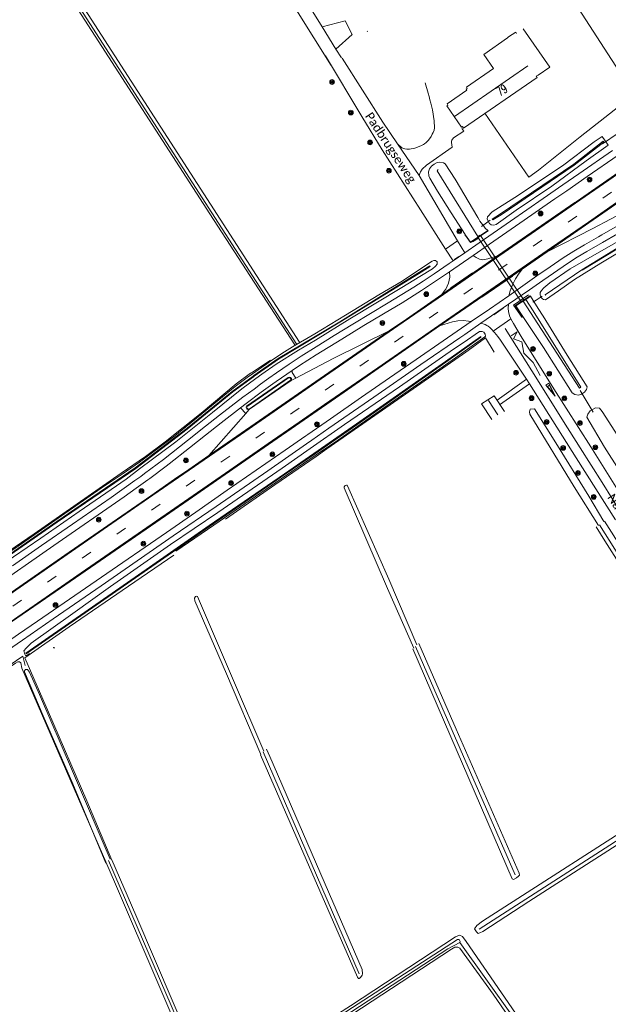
# Model space of a CAD drawing. Extents: x 177628 to 188968, y 384226 to 390673.
# Tile 373 of 393: x 186639 to 186807, y 388380 to 388661. Entities that reach past the tile are written whole.
import ezdxf

# ---------------------------------------------------------------- set-up
doc = ezdxf.new("R2010")
doc.units = 0
doc.linetypes.add('VW-3-9_STREEP', pattern=[12, 3, -9])
for name, color, linetype, lineweight in [('1237', 253, 'Continuous', 13), ('2901', 253, 'Continuous', 13), ('4502', 253, 'Continuous', 13), ('B-AF-CULT-GD', 253, 'HEKWERK', 13), ('B-AF-MUUR-GD', 14, 'Continuous', 13), ('B-AF-RAST-GD', 253, 'HEKWERK', 13), ('B-BP-BOOM-GD', 253, 'Continuous', 13), ('B-GB-BOUW-GD', 14, 'Continuous', 13), ('B-GB-NOKL-GD', 14, 'Continuous', 13), ('B-MK-ASSTRP-GD', 253, 'VW-3-9_STREEP', 13), ('B-MK-DRIEH-GD', 253, 'VW-HAAIETAND50-L-B', 13), ('B-MK-OVRG-GD', 253, 'Continuous', 13), ('B-MK-PIJL-GD', 253, 'Continuous', 13), ('B-MK-STRP-GD', 253, 'Continuous', 13), ('B-TR-SLOO-GD', 253, 'Continuous', 13), ('B-TR-VVDL-GD', 253, 'Continuous', 13), ('B-VH-BNDH-GD', 253, 'Continuous', 13), ('B-VH-FPAD-GD', 8, 'Continuous', 13), ('B-VH-HALT-GD', 8, 'Continuous', 13), ('B-VH-HFDR-GD', 8, 'Continuous', 13), ('B-VH-MATE-GD', 253, 'Continuous', 13), ('B-VH-OVRG-GD', 8, 'Continuous', 13), ('B-WT-DUIKER-GD', 253, 'Continuous', 13), ('B-WT-HDUIK-GD', 253, 'Continuous', 13), ('B-WT-WLIJN-GD', 253, 'Continuous', 13), ('B02_T', 14, 'Continuous', 9), ('T07_F', 253, 'Continuous', 9), ('T09_F', 253, 'Continuous', 9), ('T22_F', 253, 'Continuous', 9), ('V00_F', 8, 'Continuous', 9), ('V00_T', 8, 'Continuous', 9), ('V06_T', 8, 'Continuous', 9), ('W01_F', 253, 'Continuous', 9), ('Z06', 7, 'Continuous', 9)]:
    doc.layers.add(name, color=color, linetype=linetype, lineweight=lineweight)
doc.styles.add('Legend', font='calibri.ttf')
doc.styles.add('ROMANS', font='ROMANS.shx', dxfattribs={"oblique": 45})
doc.linetypes.add('HEKWERK', pattern='A,7,-1.5,[1,ProvNB.shx,S=0.75,R=0,X=0,Y=0],-1.5', length=10)
doc.linetypes.add('VW-HAAIETAND50-L-B', pattern='A,0,-0.5,[138,NLCS.SHX,S=1,R=0,X=-0.625,Y=0],-0.5', length=1)

# ---------------------------------------------------------------- blocks, each defined once
blk = doc.blocks.new('2901_2901', base_point=(177628.113717, 385871.174588))
at = {"layer": '2901'}
for radius in [0.675, 0.45, 0.225]:
    blk.add_circle((177628.113717, 385871.174588), radius, dxfattribs=at)
blk = doc.blocks.new('1237_1237', base_point=(177627.545238, 385871.174588))
at = {"layer": '1237'}
blk.add_polyline3d([(177631.545238, 385871.68062, 0), (177631.543372, 385870.675867, 0), (177627.545238, 385871.174588, 0)], close=True, dxfattribs=at)
blk.add_polyline3d([(177631.034959, 385871.531102, 0), (177631.035602, 385870.817499, 0), (177628.200317, 385871.178854, 0), (177631.03076, 385871.532031, 0)], dxfattribs=at)

msp = doc.modelspace()

# ---------------------------------------------------------------- linework, layer by layer
at = {"layer": 'B-AF-CULT-GD', "flags": 128}
msp.add_lwpolyline([(186787.544, 388680.25), (186814.016, 388639.282)], dxfattribs=at)
at = {"layer": 'B-AF-MUUR-GD', "flags": 128}
for points in [[(186765.84, 388599.38), (186765.929, 388599.253), (186765.995, 388599.159), (186767.396, 388597.167), (186772.428, 388600.505), (186772.373, 388600.588), (186767.421, 388597.304), (186766.011, 388599.31), (186765.922, 388599.437)], [(186782.162, 388576.029), (186780.058, 388579.199), (186784.352, 388582.047), (186784.462, 388581.881), (186780.335, 388579.143), (186782.329, 388576.14)]]:
    msp.add_lwpolyline(points, dxfattribs=at)
at = {"layer": 'B-AF-RAST-GD', "flags": 128}
for points in [[(186791.493, 388683.378), (186810.915, 388696.999), (186838.09, 388652.325), (186815.775, 388636.72), (186814.016, 388639.282), (186798.602, 388627.231), (186786.733, 388617.761), (186783.978, 388615.774), (186771.467, 388633.987)], [(186697.716, 388518.451), (186711.775, 388528.27), (186723.487, 388536.339), (186726.554, 388538.453), (186742.403, 388549.432), (186756.394, 388559.206), (186766.12, 388565.972), (186766.76, 388566.447), (186771.667, 388570.085), (186774.195, 388566.007)], [(186602.486, 388485.919), (186607.71, 388489.796), (186617.561, 388496.661), (186630.35, 388505.478), (186643.34, 388514.284), (186655.59, 388522.823), (186668.019, 388531.542), (186675.001, 388536.294), (186680.569, 388540.489), (186690.818, 388548.581), (186700.778, 388556.929), (186704.875, 388559.959), (186705.141, 388560.137), (186710.515, 388563.731)], [(186640.69, 388478.986), (186653.31, 388487.785), (186670.105, 388499.422), (186683.054, 388508.251)], [(186640.69, 388478.986), (186647.361, 388463.558), (186658.303, 388438.288), (186665.388, 388421.485)]]:
    msp.add_lwpolyline(points, dxfattribs=at)
at = {"layer": 'B-GB-BOUW-GD', "flags": 128}
for points in [[(186782.44, 388657.989), (186790.031, 388647.058), (186786.688, 388644.837), (186786.092, 388644.471), (186786.348, 388644.092), (186765.437, 388629.75), (186765.171, 388630.159), (186764.861, 388629.956), (186760.72, 388636.047), (186760.982, 388636.254), (186760.762, 388636.6), (186766.397, 388640.534), (186766.211, 388640.813), (186766.444, 388641.022), (186766.259, 388641.336), (186773.957, 388646.654), (186771.198, 388650.637), (186777.91, 388655.436), (186778.207, 388655.665), (186780.309, 388657.012), (186780.529, 388656.695)], [(186773.483, 388546.843), (186770.565, 388551.245), (186774.179, 388553.595), (186777.088, 388549.132)]]:
    msp.add_lwpolyline(points, dxfattribs=at)
at = {"layer": 'B-GB-NOKL-GD', "flags": 128}
for points in [[(186783.715, 388647.448), (186762.884, 388633.008)], [(186775.164, 388548.159), (186772.527, 388552.268)]]:
    msp.add_lwpolyline(points, dxfattribs=at)
at = {"layer": 'B-MK-ASSTRP-GD', "flags": 128}
msp.add_lwpolyline([(183944.412, 387070.458), (183952.02, 387071.296), (183963.432, 387072.6), (183973.755, 387073.811), (183985.142, 387075.148), (183997.902, 387076.643), (184007.149, 387077.803), (184012.738, 387078.504), (184015.866, 387078.896), (184023.787, 387079.902), (184031.733, 387080.99), (184038.514, 387081.946), (184046.324, 387083.075), (184052.616, 387084.079), (184062.372, 387085.69), (184070.358, 387087.095), (184078.883, 387088.72), (184087.355, 387090.364), (184096.7, 387092.235), (184103.899, 387093.77), (184111.252, 387095.404), (184111.425, 387095.442), (184123.771, 387098.311), (184141.375, 387102.722), (184156.811, 387106.905), (184172.406, 387111.313), (184186.27, 387115.349), (184204.637, 387120.724), (184207.727, 387121.634), (184232.843, 387129.032), (184261.594, 387137.507), (184282.846, 387143.719), (184303.661, 387149.86), (184329.525, 387157.49), (184363.913, 387167.629), (184386.852, 387174.392), (184399.561, 387178.199), (184421.138, 387184.662), (184444.005, 387191.692), (184478.045, 387202.775), (184494.748, 387208.642), (184494.795, 387208.659), (184523.173, 387218.628), (184556.574, 387231.119), (184568.123, 387235.659), (184581.873, 387241.073), (184588.922, 387243.903), (184593.818, 387245.869), (184604.923, 387250.423), (184615.77, 387254.954), (184627.213, 387259.841), (184637.793, 387264.424), (184640.053, 387265.403), (184649.118, 387269.411), (184659.082, 387273.839), (184668.953, 387278.291), (184679.316, 387283.034), (184680.524, 387283.598), (184689.441, 387287.756), (184701.045, 387293.259), (184707.642, 387296.431), (184711.53, 387298.3), (184722.574, 387303.686), (184732.981, 387308.85), (184744.376, 387314.625), (184757.465, 387321.371), (184764.891, 387325.23), (184769.978, 387327.929), (184772.279, 387329.149), (184779.804, 387333.137), (184788.663, 387337.88), (184796.924, 387342.374), (184806.667, 387347.717), (184820.048, 387355.183), (184832.827, 387362.444), (184841.52, 387367.432), (184852.236, 387373.672), (184857.149, 387376.589), (184862.643, 387379.851), (184875.281, 387387.456), (184888.489, 387395.43), (184901.182, 387403.142), (184912.27, 387409.862), (184924.556, 387417.313), (184935.934, 387424.236), (184942.669, 387428.329), (184949.693, 387432.598), (184962.622, 387440.407), (184975.889, 387448.482), (184988.19, 387455.933), (185001.979, 387464.296), (185015.043, 387472.229), (185028.182, 387480.188), (185030.347, 387481.499), (185044.149, 387489.84), (185073.274, 387507.538), (185096.242, 387521.471), (185113.689, 387532.026), (185114.259, 387532.371), (185120.036, 387535.878), (185131.893, 387543.117), (185146.548, 387552), (185161.393, 387560.989), (185172.777, 387567.864), (185182.893, 387573.996), (185193.695, 387580.423), (185199.264, 387583.686), (185204.585, 387586.804), (185212.923, 387591.643), (185221.14, 387596.338), (185232.105, 387602.57), (185240.882, 387607.498), (185249.419, 387612.192), (185257.663, 387616.673), (185269.427, 387623.04), (185286.671, 387632.329), (185294.499, 387636.546), (185316.587, 387648.416), (185329.692, 387655.461), (185348.253, 387665.478), (185369.366, 387676.846), (185374.563, 387679.641), (185390.424, 387688.172), (185400.986, 387693.869), (185422.114, 387705.266), (185443.177, 387716.608), (185462.76, 387727.158), (185466.73, 387729.298), (185497.075, 387745.679), (185513.336, 387754.404), (185525.616, 387760.989), (185535.704, 387766.436), (185545.139, 387771.54), (185550.773, 387774.601), (185554.252, 387776.491), (185561.636, 387780.477), (185568.948, 387784.48), (185577.123, 387788.996), (185586.07, 387793.974), (185595.122, 387799.084), (185603.096, 387803.642), (185613.748, 387809.838), (185622.033, 387814.709), (185629.021, 387818.899), (185635.198, 387822.604), (185637.515, 387824.01), (185644.061, 387827.983), (185652.489, 387833.182), (185661.818, 387838.964), (185670.926, 387844.668), (185679.882, 387850.337), (185691.271, 387857.643), (185699.088, 387862.764), (185706.4, 387867.567), (185719.727, 387876.444), (185721.675, 387877.754), (185729.973, 387883.334), (185732.242, 387884.86), (185738.299, 387888.973), (185757.89, 387902.042), (185765.768, 387907.38), (185804.927, 387933.722), (185805.444, 387934.069), (185845.245, 387960.79), (185875.094, 387980.841), (185887.944, 387989.473), (185905.016, 388000.94), (185940.462, 388024.767), (185970.341, 388044.898), (185970.919, 388045.287), (185982.816, 388053.292), (186020.236, 388078.437), (186053.905, 388101.084), (186060.105, 388105.254), (186099.969, 388132.042), (186136.894, 388156.876), (186139.014, 388158.302), (186178.944, 388185.13), (186211.32, 388206.914), (186219.794, 388212.613), (186258.815, 388238.852), (186294.99, 388263.063), (186302.966, 388268.318), (186324.939, 388282.795), (186354.934, 388302.418), (186384.967, 388322.047), (186386.61, 388323.124), (186415.006, 388341.733), (186447.357, 388363.161), (186469.928, 388378.422), (186487.988, 388390.634), (186522.539, 388414.381), (186552.061, 388434.794), (186552.375, 388435.011), (186591.589, 388462.132), (186621.245, 388482.669), (186634.606, 388491.916), (186650.955, 388503.231), (186680.626, 388523.721), (186716.861, 388548.786), (186720.265, 388551.141), (186761.12, 388579.373), (186799.113, 388605.659), (186800.413, 388606.558), (186843.546, 388636.4), (186881.346, 388662.561), (186902.899, 388677.477), (186914.87, 388685.771), (186928.834, 388695.48), (186943.945, 388706.066), (186956.492, 388714.945), (186962.785, 388719.488), (186972.094, 388726.208), (186986.385, 388736.608), (186999.405, 388746.231), (187012.404, 388755.989), (187025.791, 388766.134), (187038.048, 388775.406), (187042.93, 388779.107), (187049.596, 388784.161), (187059.688, 388791.795), (187070.007, 388799.64), (187080.386, 388807.484), (187091.627, 388815.999), (187104.113, 388825.452), (187116.189, 388834.57), (187122.69, 388839.475), (187124.579, 388840.901), (187128.403, 388843.794), (187136.942, 388850.255), (187152.391, 388861.968), (187156.649, 388865.209), (187165.198, 388871.66), (187172.972, 388877.552), (187180.679, 388883.391), (187187.857, 388888.815), (187194.476, 388893.815), (187200.809, 388898.618), (187202.426, 388899.838), (187207.173, 388903.419), (187213.258, 388907.982), (187220.155, 388913.104), (187226.601, 388917.892), (187234.132, 388923.385), (187241.035, 388928.349), (187247.153, 388932.714), (187253.715, 388937.328), (187259.552, 388941.389), (187265.664, 388945.606), (187271.763, 388949.75), (187279.179, 388954.712), (187284.034, 388957.938), (187288.001, 388960.573), (187296.417, 388966.088), (187304.113, 388971.043), (187312.488, 388976.371), (187321.175, 388981.845), (187329.2, 388986.794), (187336.423, 388991.171), (187347.234, 388997.666), (187355.385, 389002.491), (187364.617, 389007.889), (187369.274, 389010.564), (187373.351, 389012.906), (187383.55, 389018.746), (187391.354, 389023.182), (187399.729, 389027.947), (187409.043, 389033.149), (187417.7, 389037.939), (187425.952, 389042.506), (187435.215, 389047.522), (187443.298, 389051.859), (187449.185, 389054.994), (187456.297, 389058.639), (187463.273, 389062.161), (187471.291, 389066.134), (187479.197, 389069.969), (187486.731, 389073.532), (187495.836, 389077.681), (187502.129, 389080.449), (187505.366, 389081.872), (187515.302, 389086.134), (187524.74, 389090.108), (187533.55, 389093.818), (187544.216, 389098.293), (187548.392, 389100.027), (187552.912, 389101.905), (187561.746, 389105.557), (187569.799, 389108.937), (187579.694, 389113.029), (187589.404, 389117.045), (187600.626, 389121.678), (187611.176, 389126.036), (187620.579, 389129.941), (187627.506, 389132.811), (187635.464, 389136.159), (187640.702, 389138.397), (187642.123, 389139.004), (187649.209, 389142.094), (187655.76, 389144.998), (187661.931, 389147.773), (187666.965, 389150.098), (187673.133, 389153.049), (187678.06, 389155.479), (187685.805, 389159.33), (187693.353, 389163.127), (187700.589, 389166.873), (187710.043, 389171.904), (187717.972, 389176.292), (187724.462, 389179.979), (187729.627, 389183.021), (187730.532, 389183.554), (187736.361, 389187.049), (187741.741, 389190.353), (187747.177, 389193.778), (187753.716, 389197.979), (187760.089, 389202.175), (187766.168, 389206.249), (187773.118, 389210.99), (187778.727, 389214.924), (187784.459, 389219.069), (187789.352, 389222.66), (187795.124, 389226.932), (187800.154, 389230.719), (187806.175, 389235.283), (187811.497, 389239.481), (187812.14, 389239.988), (187816.945, 389243.825), (187823.942, 389249.6), (187830.458, 389254.877), (187837.294, 389260.699), (187843.444, 389266.007), (187848.199, 389270.121), (187854.933, 389275.94), (187861.712, 389281.812), (187869.164, 389288.253), (187876.351, 389294.48), (187884.405, 389301.452), (187887.829, 389304.422), (187888.334, 389304.861), (187889.364, 389305.754), (187892.772, 389308.696), (187897.265, 389312.503), (187901.072, 389315.671), (187905.63, 389319.389), (187910.153, 389323.072), (187914.275, 389326.394), (187918.745, 389329.944), (187922.394, 389332.834), (187926.332, 389335.907), (187929.595, 389338.428), (187933.176, 389341.134), (187936.658, 389343.755), (187940.773, 389346.797), (187945.751, 389350.425), (187949.016, 389352.775), (187952.932, 389355.569), (187956.47, 389358.093), (187959.735, 389360.384), (187964.174, 389363.496), (187967.993, 389366.149), (187971.877, 389368.808), (187976.082, 389371.666), (187982.065, 389375.666)], dxfattribs=at)
at = {"layer": 'B-MK-DRIEH-GD', "flags": 128}
for points in [[(186764.15, 388593.22), (186762.869, 388592.332)], [(186768.028, 388588.579), (186761.835, 388584.275)], [(186770.616, 388581.619), (186779.335, 388587.63)], [(186774.078, 388576.589), (186776.756, 388578.464)]]:
    msp.add_lwpolyline(points, dxfattribs=at)
at = {"layer": 'B-MK-OVRG-GD', "flags": 128}
msp.add_lwpolyline([(186779.008, 388570.649), (186780.705, 388571.757), (186779.676, 388569.77), (186782.047, 388568.88), (186782.59, 388565.652), (186785.279, 388563.031), (186787.223, 388559.298)], dxfattribs=at)
at = {"layer": 'B-MK-STRP-GD', "flags": 128}
for points in [[(186773.063, 388591.623), (186793.622, 388605.839), (186797.254, 388608.353), (186813.48, 388619.587), (186834.864, 388634.371), (186855.606, 388648.713), (186876.956, 388663.473), (186879.492, 388665.227), (186901.526, 388680.473)], [(186901.734, 388672.691), (186883.205, 388659.888), (186879.499, 388657.327), (186852.308, 388638.518), (186831.791, 388624.334), (186807.981, 388607.858), (186800.955, 388602.989), (186790.469, 388595.723), (186779.619, 388588.25)], [(186773.063, 388591.623), (186759.702, 388582.398)], [(186760.609, 388575.06), (186779.619, 388588.25)], [(186677.097, 388525.272), (186701.96, 388542.489), (186714.986, 388551.495), (186724.989, 388558.41), (186746.733, 388573.432), (186759.702, 388582.398)], [(186760.609, 388575.06), (186741.069, 388561.566), (186725.917, 388551.073), (186718.72, 388546.099), (186711.139, 388540.861), (186697.724, 388531.586), (186678.112, 388517.991)], [(186777.247, 388572.74), (186784.834, 388560.621), (186789.299, 388553.527), (186793.915, 388546.205), (186798.632, 388538.771), (186804.847, 388528.893), (186810.784, 388519.423)], [(186448.194, 388367.679), (186468.115, 388381.101), (186474.678, 388385.523), (186497.802, 388401.31), (186520.714, 388417.087), (186543.655, 388432.963), (186550.51, 388437.705), (186570.034, 388451.21), (186593.853, 388467.696), (186617.181, 388483.839), (186632.745, 388494.607), (186638.076, 388498.295), (186664.205, 388516.366), (186677.097, 388525.272)], [(186678.112, 388517.991), (186656.682, 388503.181), (186636.484, 388489.2), (186632.283, 388486.292), (186606.414, 388468.399), (186590.298, 388457.245), (186573.054, 388445.319), (186554.25, 388432.304), (186551.035, 388430.078), (186524.407, 388411.658), (186503.073, 388396.956), (186493.487, 388390.38)]]:
    msp.add_lwpolyline(points, dxfattribs=at)
at = {"layer": 'B-TR-SLOO-GD', "flags": 128}
for points in [[(186788.768, 388582.056), (186788.639, 388582.323), (186799.056, 388589.419), (186812.1, 388597.395), (186830.247, 388608.378), (186840.131, 388615.777), (186848.149, 388622.308), (186867.708, 388637.696), (186875.673, 388643.568), (186894.123, 388656.902), (186910.582, 388667.677), (186917.427, 388672.302), (186917.493, 388672.095), (186910.713, 388667.481), (186894.393, 388656.658), (186875.792, 388643.335), (186867.888, 388637.497), (186851.524, 388624.66), (186848.313, 388622.141), (186840.401, 388615.505), (186830.533, 388608.184), (186812.217, 388597.217), (186799.143, 388589.264)], [(186806.592, 388624.842), (186800.323, 388620.455), (186790.575, 388613.173), (186780.386, 388606.41), (186774.715, 388602.331), (186774.088, 388602.132), (186773.345, 388602.239), (186772.863, 388602.625), (186772.439, 388603.283), (186772.208, 388603.905), (186772.248, 388604.514), (186773.616, 388605.934), (186779.991, 388610.015), (186793.635, 388619.003), (186802.572, 388625.778), (186804.881, 388627.312)], [(186773.74, 388603.672), (186773.562, 388603.782), (186775.929, 388605.376), (186796.772, 388619.446), (186805.169, 388626.041), (186805.393, 388625.766)], [(186773.74, 388603.672), (186776.151, 388605.065), (186796.948, 388619.19), (186805.393, 388625.766)], [(186804.881, 388627.312), (186806.592, 388624.842)], [(186765.922, 388599.437), (186761.928, 388605.631), (186758.047, 388611.783), (186755.882, 388615.521), (186755.578, 388616.155), (186755.445, 388617.276), (186755.732, 388618.118), (186756.377, 388618.873), (186757.125, 388619.43), (186757.933, 388619.919), (186758.518, 388620.044), (186759.714, 388619.888), (186760.239, 388619.561), (186763.082, 388615.162), (186769.5, 388604.284), (186769.895, 388603.614)], [(186770.086, 388599.258), (186769.51, 388598.898), (186757.991, 388617.556), (186758.227, 388617.915)], [(186769.895, 388603.614), (186770.113, 388603.244), (186771.179, 388601.797), (186771.553, 388601.289), (186772.373, 388600.588)], [(186810.866, 388598.345), (186803.381, 388594.023), (186795.807, 388589.688), (186790.011, 388585.668), (186788.248, 388584.282), (186787.601, 388583.552), (186787.257, 388582.925), (186787.196, 388582.333), (186787.347, 388581.877), (186787.655, 388581.442), (186787.896, 388581.198), (186788.217, 388580.948), (186788.771, 388580.893), (186792.476, 388583.443), (186797.037, 388586.697), (186804.536, 388591.277), (186810.664, 388594.982)], [(186673.311, 388532.778), (186683.637, 388540.483), (186694.067, 388548.81), (186702.367, 388555.521), (186706.407, 388558.488), (186708.061, 388559.703), (186712.183, 388562.578), (186718.53, 388566.512), (186723.302, 388569.403), (186733.148, 388575.422), (186747.94, 388584.386), (186753.044, 388587.525), (186756.596, 388589.709), (186757.515, 388590.421), (186757.897, 388591.028), (186757.943, 388591.67), (186757.508, 388592.06), (186757.019, 388592.091), (186756.479, 388591.877), (186752.103, 388588.974), (186747.948, 388586.219), (186741.388, 388582.254), (186731.894, 388576.505), (186723.102, 388571.181), (186716.832, 388567.465), (186713.777, 388565.601), (186711.631, 388564.179), (186710.662, 388563.501), (186709.521, 388562.703), (186707.932, 388561.604), (186705.393, 388559.809), (186703.947, 388558.786), (186700.464, 388556.249), (186695.828, 388552.422), (186690.029, 388547.644), (186683.318, 388542.174), (186673.283, 388534.664), (186668.313, 388531.245)], [(186609.847, 388489.974), (186609.68, 388490.186), (186622.253, 388498.695), (186649.801, 388517.812), (186672.051, 388533.054), (186686.793, 388544.387), (186699.675, 388554.807), (186705.573, 388559.183), (186705.768, 388559.319), (186712.736, 388564.187), (186730.212, 388574.651), (186752.461, 388588.422), (186755.861, 388590.527), (186755.979, 388590.308)], [(186609.847, 388489.974), (186622.359, 388498.557), (186649.863, 388517.64), (186672.229, 388532.897), (186672.202, 388532.914), (186686.859, 388544.113), (186699.837, 388554.668), (186705.67, 388558.991), (186705.898, 388559.15), (186712.85, 388564.003), (186730.267, 388574.503), (186752.59, 388588.225), (186755.979, 388590.308)], [(186784.462, 388581.881), (186783.192, 388581.001), (186782.382, 388580.471), (186784.467, 388577.261), (186798.436, 388555.757), (186798.794, 388555.975), (186785.282, 388577.698)], [(186785.282, 388577.698), (186783.192, 388581.001)], [(186786.659, 388578.436), (186784.462, 388581.881)], [(186782.329, 388576.14), (186782.341, 388576.121), (186788.154, 388567.276), (186796.333, 388554.408), (186797.122, 388553.93), (186798.179, 388553.719), (186798.97, 388554.062), (186799.825, 388554.571), (186800.396, 388555.326), (186800.646, 388556.129), (186794.947, 388565.107), (186788.088, 388576.201), (186786.659, 388578.436)], [(186642.032, 388480.28), (186641.266, 388479.693), (186640.897, 388479.706), (186640.643, 388480.07), (186640.417, 388480.986), (186641.016, 388481.714), (186642.488, 388483.158), (186654.323, 388491.599), (186665.001, 388499.325), (186682.076, 388511.24), (186695.514, 388520.382), (186713.813, 388532.986), (186721.783, 388538.538), (186731.595, 388545.374), (186747.245, 388556.13), (186762.562, 388566.827), (186765.322, 388568.677), (186770.03, 388571.834), (186770.775, 388571.889), (186771.203, 388571.696), (186771.636, 388571.082), (186771.645, 388570.569), (186771.542, 388570.306), (186766.535, 388566.796), (186763.13, 388564.41), (186756.772, 388559.93), (186744.639, 388551.454), (186729.566, 388540.88), (186723.28, 388536.606), (186716.579, 388532.049), (186704.794, 388523.878), (186694.407, 388516.793), (186683.647, 388509.317)], [(186770.332, 388570.41), (186760.312, 388563.304), (186734.979, 388545.546), (186722.861, 388537.147), (186714.497, 388531.349), (186693.062, 388516.673), (186672.02, 388501.943), (186640.905, 388480.35), (186641.039, 388480.102)], [(186770.332, 388570.41), (186770.401, 388570.23), (186760.367, 388563.154), (186735.137, 388545.316), (186723.007, 388536.959), (186714.687, 388531.227), (186693.196, 388516.42), (186672.123, 388501.796), (186641.039, 388480.102)], [(186803.871, 388516.675), (186796.92, 388527.645), (186784.329, 388548.331), (186784.18, 388548.975), (186784.441, 388549.728), (186785.582, 388549.825), (186791.663, 388540.225), (186801.108, 388524.964), (186805.361, 388517.838)], [(186818.746, 388527.314), (186811.056, 388539.491), (186804.915, 388549.116), (186804.106, 388550.045), (186802.948, 388550.105), (186801.502, 388549.255), (186800.761, 388548.383), (186800.477, 388547.447), (186805.574, 388538.994), (186814.533, 388524.859)], [(186668.313, 388531.245), (186662.343, 388527.264), (186651.053, 388519.396), (186638.767, 388510.824), (186629.203, 388504.369), (186618.435, 388496.912), (186612.407, 388492.699), (186608.985, 388490.265), (186608.472, 388489.646), (186608.556, 388489.328), (186608.849, 388489.109), (186609.437, 388488.955), (186609.926, 388488.992), (186610.222, 388489.078), (186610.702, 388489.218), (186612.338, 388490.202), (186616.986, 388493.52), (186629.815, 388502.565), (186637.448, 388507.736), (186645.199, 388513.013), (186656.127, 388520.654), (186665.189, 388526.873), (186669.479, 388529.799), (186673.311, 388532.778)], [(186751.304, 388481.732), (186743.789, 388498.768), (186731.509, 388527.36), (186731.521, 388527.632), (186731.811, 388528.025), (186732.121, 388528.134), (186732.327, 388528.091), (186732.483, 388527.977), (186744.153, 388501.345), (186752.206, 388482.739)], [(186707.82, 388451.511), (186698.012, 388474.431), (186688.999, 388495.269), (186688.915, 388496.021), (186689.207, 388496.451), (186689.51, 388496.531), (186689.78, 388496.421), (186699.984, 388472.602), (186708.628, 388452.475)], [(186664.923, 388421.749), (186654.228, 388446.736), (186644.803, 388468.59), (186642.027, 388474.946), (186641.461, 388475.66), (186640.857, 388475.718), (186640.584, 388475.308), (186640.59, 388475.029), (186645.85, 388462.484), (186654.289, 388443.129), (186663.698, 388420.583)]]:
    msp.add_lwpolyline(points, dxfattribs=at)
at = {"layer": 'B-TR-VVDL-GD', "flags": 128}
for points in [[(186767.964, 388597.381), (186769.72, 388598.444)], [(186782.101, 388575.817), (186779.688, 388579.396), (186783.954, 388582.271)], [(186782.101, 388575.817), (186779.688, 388579.396), (186783.954, 388582.271)]]:
    msp.add_lwpolyline(points, dxfattribs=at)
at = {"layer": 'B-VH-BNDH-GD', "flags": 128}
msp.add_lwpolyline([(186703.907, 388550.55), (186715.625, 388558.686), (186715.915, 388558.714), (186716.129, 388558.634), (186716.259, 388558.5), (186716.299, 388558.363), (186716.28, 388558.196), (186716.227, 388557.972), (186704.475, 388549.804), (186704.192, 388549.801), (186703.979, 388549.91), (186703.877, 388550.062), (186703.848, 388550.248)], dxfattribs=at)
at = {"layer": 'B-VH-FPAD-GD', "flags": 128}
for points in [[(186674.741, 388531.435), (186680.114, 388535.477), (186686.92, 388540.856), (186692.086, 388544.94), (186696.023, 388548.053), (186699.332, 388550.592), (186702.703, 388553.177), (186705.845, 388555.498), (186707.675, 388556.835), (186709.378, 388558.08), (186710.082, 388558.58), (186712.223, 388560.103), (186715.831, 388562.543), (186719.242, 388564.796), (186723.482, 388567.521), (186728.652, 388570.705), (186733.966, 388573.924), (186744.029, 388579.985), (186751.263, 388584.448), (186753.923, 388586.171), (186757.093, 388588.223), (186761.403, 388591.185), (186762.485, 388591.934), (186765.853, 388594.266), (186769.891, 388597.063), (186773.869, 388599.835), (186778.833, 388603.295), (186788.095, 388609.728), (186793.654, 388613.57), (186798.254, 388616.748), (186807.817, 388623.36)], [(186809.418, 388622.058), (186800.579, 388615.926), (186794.787, 388611.929), (186791.447, 388609.625), (186781.47, 388602.702), (186772.788, 388596.684), (186768.201, 388593.487), (186761.439, 388588.846), (186753.474, 388583.494), (186747.967, 388580.059), (186742.681, 388576.891), (186737.098, 388573.539), (186730.864, 388569.689), (186723.556, 388565.203), (186718.797, 388562.168), (186716.708, 388560.791), (186712.134, 388557.624), (186711.205, 388556.957), (186707.923, 388554.599), (186703.576, 388551.393), (186701.974, 388550.132), (186696.523, 388545.899), (186692.007, 388542.317), (186687.477, 388538.782), (186681.741, 388534.251), (186680.818, 388533.548), (186676.214, 388530.045)], [(186813.036, 388604.081), (186804.764, 388599.367), (186803.828, 388598.827), (186799.838, 388596.523), (186796.824, 388594.696), (186793.807, 388592.789), (186790.131, 388590.288), (186786.298, 388587.657), (186782.309, 388584.875), (186778.289, 388582.054), (186772.783, 388578.223), (186767.659, 388574.689), (186759.623, 388569.189), (186751.938, 388563.854), (186744.399, 388558.659), (186736.386, 388553.149), (186727.601, 388547.042), (186721.156, 388542.579), (186720.602, 388542.195), (186714.686, 388538.114), (186706.502, 388532.393), (186698.239, 388526.715), (186689.276, 388520.493), (186680.943, 388514.708)], [(186682.897, 388513.693), (186695.045, 388522.084), (186709.734, 388532.24), (186720.744, 388539.879), (186722.285, 388540.948), (186727.156, 388544.329), (186739.945, 388553.205), (186753.337, 388562.432), (186764.42, 388570.074), (186765.787, 388571.016), (186770.409, 388574.231), (186778.234, 388579.622), (186784.168, 388583.744), (186787.972, 388586.387), (186795.295, 388591.381), (186797.738, 388592.971), (186800.531, 388594.652), (186804.954, 388597.194), (186809.236, 388599.655)], [(186447.69, 388372.51), (186465.714, 388384.651), (186469.987, 388387.529), (186480.862, 388394.888), (186482.95, 388396.301), (186488.327, 388399.94), (186510.212, 388415.062), (186534.792, 388432.04), (186548.073, 388441.224), (186550.904, 388443.182), (186557.46, 388447.716), (186581.741, 388464.457), (186592.094, 388471.629), (186595.747, 388474.16), (186599.005, 388476.416), (186620.723, 388491.439), (186630.33, 388498.1), (186648.94, 388511.004), (186668.934, 388524.847), (186672.343, 388527.237), (186675.647, 388529.623), (186676.214, 388530.045)], [(186637.139, 388505.221), (186645.429, 388510.961), (186654.254, 388517.075), (186665.191, 388524.662), (186671.993, 388529.453), (186673.672, 388530.642), (186674.741, 388531.435)], [(186680.943, 388514.708), (186662.482, 388501.99), (186644.262, 388489.41), (186638.902, 388485.702), (186623.431, 388475), (186604.609, 388461.893), (186603.603, 388461.202), (186585.631, 388448.856), (186574.2, 388440.915), (186567.883, 388436.526), (186556.662, 388428.821), (186550.048, 388424.279), (186533.057, 388412.458), (186514.515, 388399.696), (186496.786, 388387.502), (186492.758, 388384.749), (186484.669, 388379.221), (186482.138, 388377.491), (186474.188, 388372.126), (186460.817, 388363.102), (186456.19, 388359.999)], [(186489.615, 388380.253), (186492.733, 388382.384), (186499.456, 388386.98), (186502.618, 388389.141), (186518.602, 388400.146), (186535.84, 388412.129), (186550.062, 388421.909), (186557.763, 388427.231), (186564.583, 388431.943), (186564.926, 388432.18), (186579.254, 388442.06), (186592.172, 388451.013), (186608.511, 388462.303), (186623.74, 388472.818), (186635.714, 388481.088), (186640.024, 388484.078), (186648.714, 388490.108), (186662.382, 388499.516), (186676.057, 388508.952), (186682.897, 388513.693)]]:
    msp.add_lwpolyline(points, dxfattribs=at)
at = {"layer": 'B-VH-HALT-GD', "flags": 128}
for points in [[(186789.206, 388594.515), (186802.261, 388601.173), (186817.306, 388609.121), (186818.418, 388609.709), (186819.647, 388610.392), (186833.141, 388619.719), (186834.211, 388620.91), (186834.888, 388621.664), (186841.366, 388629.099), (186844.761, 388633.021)], [(186692.956, 388536.546), (186703.504, 388548.545), (186704.421, 388549.589), (186704.547, 388549.732), (186716.462, 388557.904), (186717.772, 388558.594), (186728.366, 388564.172), (186744.326, 388572.054)], [(186716.462, 388557.904), (186716.482, 388558.206), (186716.467, 388558.504), (186716.192, 388558.756), (186715.922, 388558.846), (186715.57, 388558.815), (186703.753, 388550.639), (186703.662, 388550.324), (186703.689, 388550.051), (186703.781, 388549.876), (186703.901, 388549.754), (186704.044, 388549.638), (186704.421, 388549.589)]]:
    msp.add_lwpolyline(points, dxfattribs=at)
at = {"layer": 'B-VH-HFDR-GD', "flags": 128}
for points in [[(186891.028, 388673.492), (186879.337, 388665.449), (186867.027, 388656.982), (186851.187, 388645.977), (186844.011, 388640.99), (186822.683, 388626.307), (186797.471, 388608.78), (186797.125, 388608.541), (186775.148, 388593.364), (186770.976, 388590.483), (186759.307, 388582.408), (186749.198, 388575.413), (186744.326, 388572.054), (186727.121, 388560.193), (186714.848, 388551.693), (186706.181, 388545.691), (186692.956, 388536.546), (186687.298, 388532.634), (186683.217, 388529.797), (186676.505, 388525.132)], [(186677.941, 388517.528), (186687.081, 388523.871), (186702.283, 388534.421), (186718.858, 388545.9), (186731.46, 388554.628), (186758.646, 388573.442), (186761.23, 388575.23), (186782.111, 388589.617), (186787.012, 388592.994), (186789.206, 388594.515), (186801.109, 388602.767), (186810.282, 388609.127), (186831.341, 388623.745), (186844.761, 388633.021), (186850.071, 388636.692), (186854.971, 388640.083), (186874.13, 388653.338), (186883.342, 388659.691), (186900.319, 388671.401)], [(186676.505, 388525.132), (186652.053, 388508.249), (186632.619, 388494.789), (186624.67, 388489.284), (186603.099, 388474.356), (186601.172, 388473.023), (186591.445, 388466.299), (186581.23, 388459.236), (186557.014, 388442.432), (186554.266, 388440.536), (186550.398, 388437.867), (186534.262, 388426.732), (186512.646, 388411.801), (186485.209, 388392.966), (186483.248, 388391.62), (186467.973, 388381.311), (186448.12, 388367.912)], [(186448.829, 388359.942), (186471.903, 388375.503), (186478.999, 388380.288), (186493.722, 388390.324), (186514.973, 388404.871), (186536.029, 388419.439), (186554.357, 388432.15), (186559.264, 388435.552), (186572.039, 388444.375), (186583.803, 388452.499), (186601.277, 388464.565), (186602.261, 388465.245), (186606.299, 388468.033), (186636.61, 388489.017), (186645.056, 388494.864), (186677.941, 388517.528)]]:
    msp.add_lwpolyline(points, dxfattribs=at)
at = {"layer": 'B-VH-MATE-GD', "flags": 128}
msp.add_lwpolyline([(186778.891, 388575.44), (186773.904, 388571.98)], dxfattribs=at)
at = {"layer": 'B-VH-OVRG-GD', "flags": 128}
for points in [[(186760.335, 388595.309), (186753.241, 388606.445), (186742.336, 388623.538), (186736.475, 388633.027), (186726.141, 388650.31)], [(186730.951, 388649.661), (186742.473, 388631.423), (186746.685, 388625.268)], [(186746.685, 388625.268), (186747.934, 388624.157), (186748.723, 388623.855), (186749.282, 388623.747), (186750.045, 388623.722), (186751.559, 388624.05), (186752.866, 388624.481), (186753.491, 388624.735), (186754.015, 388625.025), (186754.352, 388625.292), (186754.788, 388625.659), (186755.487, 388626.34), (186756.258, 388627.376), (186756.562, 388627.967), (186756.853, 388628.515), (186757.065, 388629.178), (186757.23, 388629.768), (186757.1, 388631.84), (186756.585, 388634.885), (186756.108, 388636.841), (186755.894, 388637.773), (186755.665, 388638.734), (186755.414, 388639.65), (186754.526, 388642.64)], [(186764.998, 388629.61), (186765.501, 388628.856), (186762.607, 388626.955), (186762.145, 388626.336), (186762.043, 388626.037), (186762.001, 388625.616), (186762.165, 388624.264), (186754.881, 388619.179), (186753.719, 388618.012), (186753.206, 388617.282), (186752.97, 388616.793), (186752.818, 388616.206), (186746.685, 388625.268)], [(186763.755, 388597.671), (186752.818, 388616.206)], [(186760.335, 388595.309), (186763.755, 388597.671)], [(186763.755, 388597.671), (186765.853, 388594.266)], [(186762.485, 388591.934), (186760.335, 388595.309)], [(186768.201, 388593.487), (186769.06, 388592.884), (186769.982, 388592.456), (186770.928, 388592.256), (186772.372, 388592.525), (186775.148, 388593.364)], [(186761.439, 388588.846), (186761.531, 388587.311), (186761.165, 388585.65), (186760.42, 388583.942), (186759.981, 388583.332), (186759.307, 388582.408)], [(186778.289, 388582.054), (186778.669, 388583.393), (186779.377, 388585.098), (186780.201, 388586.808), (186781.087, 388588.184), (186782.111, 388589.617)], [(186779.666, 388574.108), (186778.891, 388575.44), (186778.512, 388576.32), (186778.239, 388577.532), (186778.176, 388578.378), (186778.234, 388579.622)], [(186767.659, 388574.689), (186766.836, 388574.838), (186765.412, 388574.941), (186763.812, 388574.88), (186762.306, 388574.614), (186761.072, 388574.263), (186758.646, 388573.442)], [(186773.904, 388571.98), (186773.562, 388572.347), (186772.892, 388572.995), (186772.452, 388573.344), (186772.043, 388573.596), (186771.613, 388573.809), (186770.409, 388574.231)], [(186808.684, 388518.227), (186797.476, 388535.931), (186784.241, 388556.943), (186783.378, 388558.288), (186775.927, 388569.437), (186775.202, 388570.408), (186774.686, 388571.026), (186774.254, 388571.56), (186773.904, 388571.98)], [(186812.063, 388522.308), (186801.654, 388539.045), (186791.09, 388555.522), (186781.81, 388570.423), (186779.666, 388574.108)], [(186717.772, 388558.594), (186716.659, 388560.156), (186716.708, 388560.791)], [(186783.378, 388558.288), (186774.98, 388552.305)], [(186775.659, 388550.986), (186784.241, 388556.943)], [(186701.974, 388550.132), (186703.504, 388548.545)]]:
    msp.add_lwpolyline(points, dxfattribs=at)
at = {"layer": 'B-WT-DUIKER-GD', "flags": 128}
msp.add_lwpolyline([(186770.29, 388599.207), (186782.67, 388580.692), (186781.937, 388580.206), (186769.54, 388598.709)], dxfattribs=at)
at = {"layer": 'B-WT-HDUIK-GD', "flags": 128}
for points in [[(186809.411, 388628.324), (186804.931, 388625.221)], [(186773.054, 388603.512), (186771.986, 388602.746), (186770.588, 388601.743)], [(186787.828, 388581.928), (186786.069, 388580.784), (186785.127, 388580.171)], [(186798.589, 388555.053), (186802.287, 388548.868)]]:
    msp.add_lwpolyline(points, dxfattribs=at)
at = {"layer": 'B-WT-WLIJN-GD', "flags": 128}
msp.add_lwpolyline([(186648.994, 388481.761), (186648.994, 388481.912), (186648.919, 388481.912), (186648.919, 388481.836), (186648.919, 388481.912), (186648.919, 388481.836), (186648.844, 388481.912), (186648.844, 388481.836), (186648.919, 388481.836), (186648.844, 388481.912), (186648.919, 388481.912), (186648.994, 388481.836), (186649.069, 388481.761), (186649.144, 388481.761)], dxfattribs=at)
at = {"layer": 'B02_T', "linetype": 'Continuous'}
msp.add_lwpolyline([(186738.157, 388657.311), (186738.066, 388657.252), (186738.081, 388657.23)], dxfattribs=at)
at = {"layer": 'T07_F', "linetype": 'Continuous'}
for points in [[(186576.901, 388787.21), (186590.545, 388765.488), (186615.063, 388727.718), (186636.142, 388695.031), (186656.37, 388663.72), (186693.812, 388605.648), (186718.07, 388568.198)], [(186845.792, 388450.621), (186804.135, 388516.881)], [(186751.768, 388482.249), (186780.163, 388417.282)], [(186640.123, 388479.451), (186545.015, 388414.408), (186508.438, 388389.325)], [(186640.123, 388479.451), (186640.799, 388476.856)], [(186735.801, 388389.117), (186708.475, 388452.292)], [(186845.792, 388450.621), (186769.918, 388401.792)], [(186664.488, 388421.335), (186693.765, 388353.53)], [(186764.371, 388397.973), (186787.013, 388366.359), (186832.883, 388299.172), (186844.64, 388282.085)]]:
    msp.add_lwpolyline(points, dxfattribs=at)
at = {"layer": 'T09_F', "linetype": 'Continuous'}
for points in [[(186577.418, 388785.248), (186590.035, 388765.162), (186614.554, 388727.389), (186635.634, 388694.702), (186655.861, 388663.392), (186693.304, 388605.32), (186717.448, 388568.044)], [(186718.758, 388568.797), (186578.819, 388785.854)], [(186803.204, 388516.237), (186805.661, 388512.326), (186843.643, 388452.468), (186843.881, 388451.552), (186843.681, 388450.93), (186842.906, 388450.303), (186821.342, 388436.548), (186770.845, 388404.052), (186769.227, 388402.82), (186768.593, 388401.918), (186769.106, 388401.028), (186769.616, 388400.597), (186770.119, 388400.739), (186770.896, 388401.137), (186784.016, 388409.644)], [(186784.016, 388409.644), (186790.633, 388413.956), (186844.234, 388448.272), (186845.148, 388448.74), (186845.789, 388448.953), (186846.365, 388448.729), (186888.924, 388380.949), (186889.363, 388380.655), (186889.478, 388380.656), (186889.936, 388380.775), (186890.505, 388381.24), (186890.752, 388381.77), (186890.609, 388382.389), (186838.763, 388465.6), (186805.503, 388517.855)], [(186752.704, 388483.066), (186763.382, 388458.717)], [(186763.382, 388458.717), (186781.297, 388417.769), (186781.372, 388417.172), (186781.122, 388416.871), (186780.552, 388416.407), (186779.684, 388415.962), (186779.292, 388416.165), (186751.015, 388481.534)], [(186691.984, 388355.157), (186666.169, 388415.247), (186639.841, 388476.113), (186639.528, 388477.625), (186639.182, 388477.851), (186638.653, 388477.869), (186637.968, 388477.518), (186542.309, 388411.799)], [(186707.661, 388451.398), (186735.254, 388388.156), (186735.556, 388387.792), (186735.717, 388387.816), (186736.174, 388388.05), (186736.58, 388388.72), (186736.714, 388389.135), (186736.634, 388390.305), (186710.354, 388450.964)], [(186710.354, 388450.964), (186709.445, 388453.035)], [(186665.422, 388421.508), (186672.23, 388405.777), (186693.467, 388356.09), (186693.817, 388355.519), (186694.233, 388355.271), (186694.691, 388355.39), (186695.97, 388356.045), (186733.325, 388379.964), (186763.166, 388399.631), (186764.264, 388400.078), (186765.117, 388399.765), (186766.21, 388398.306), (186807.476, 388338.343)], [(186843.636, 388281.591), (186773.84, 388383.295), (186764.345, 388396.428), (186763.791, 388396.721), (186762.942, 388396.69), (186762.029, 388396.107), (186696.777, 388353.344), (186696.299, 388352.926), (186695.778, 388352.14), (186695.783, 388351.681)]]:
    msp.add_lwpolyline(points, dxfattribs=at)
at = {"layer": 'T09_F', "linetype": 'Continuous', "extrusion": (0, 0, -1)}
msp.add_arc((-186719.34, 388569.429), 0.86, 300.76788, 312.64345, dxfattribs=at)
at = {"layer": 'T09_F', "linetype": 'Continuous'}
msp.add_arc((186716.27, 388567.715), 1.223, 6.42809, 15.60458, dxfattribs=at)
at = {"layer": 'T22_F', "linetype": 'Continuous'}
msp.add_lwpolyline([(186733.734, 388656.359), (186731.735, 388660.244)], dxfattribs=at)
at = {"layer": 'V00_F', "linetype": 'Continuous'}
for points in [[(186725.194, 388658.575), (186731.735, 388660.244)], [(186729.144, 388652.214), (186733.734, 388656.359)]]:
    msp.add_lwpolyline(points, dxfattribs=at)
at = {"layer": 'V00_T', "linetype": 'Continuous'}
msp.add_lwpolyline([(186760.322, 388595.294), (186760.254, 388595.44), (186760.358, 388595.514)], dxfattribs=at)
at = {"layer": 'V06_T', "linetype": 'Continuous'}
for points in [[(186725.194, 388658.575), (186686.05, 388721.6)], [(186727.787, 388647.557), (186683.894, 388717.69)], [(186729.144, 388652.214), (186725.194, 388658.575)], [(186730.71, 388649.693), (186729.144, 388652.214)]]:
    msp.add_lwpolyline(points, dxfattribs=at)
at = {"layer": 'W01_F', "linetype": 'Continuous'}
for points in [[(186693.765, 388353.53), (186692.91, 388352.999), (186641.668, 388319.71), (186641.261, 388319.22), (186641.606, 388318.363), (186642.17, 388317.995), (186642.506, 388318.073), (186671.224, 388337.383), (186692.365, 388351.311), (186693.187, 388351.356), (186693.677, 388350.95), (186788.105, 388210.595), (186788.931, 388210.266), (186789.379, 388210.308), (186789.975, 388210.613), (186790.085, 388210.763), (186789.78, 388211.359), (186759.397, 388256.01), (186696.685, 388349.296), (186694.635, 388352.295), (186694.58, 388352.653), (186694.909, 388353.014), (186760.959, 388396.226), (186764.371, 388397.973)], [(186764.371, 388397.973), (186764.521, 388398.307), (186764.234, 388398.867), (186763.773, 388398.888), (186693.765, 388353.53)]]:
    msp.add_lwpolyline(points, dxfattribs=at)

# ---------------------------------------------------------------- block references
at = {"layer": 'B-BP-BOOM-GD'}
for p in [(186728.05, 388642.848, 28.337), (186733.392, 388634.136, 28.369), (186738.858, 388625.645, 28.294), (186744.209, 388617.606, 28.387), (186801.288, 388615.092, 28.715), (186787.342, 388605.435, 28.696), (186764.214, 388600.338, 28.477), (186785.827, 388588.395, 28.807), (186754.851, 388582.48, 28.74), (186742.387, 388574.281, 28.821), (186785.224, 388566.916, 28.613), (186748.446, 388562.657, 28.927), (186780.381, 388560.123, 28.61), (186789.818, 388559.883, 28.595), (186784.799, 388552.892, 28.621), (186794.153, 388552.83, 28.664), (186789.101, 388546.122, 28.642), (186798.558, 388545.809, 28.606), (186723.726, 388545.48, 28.888), (186793.782, 388538.73, 28.577), (186802.944, 388538.913, 28.613), (186686.463, 388535.17, 28.725), (186711.097, 388536.899, 28.883), (186797.988, 388531.587, 28.601), (186699.323, 388528.716, 28.813), (186673.849, 388526.453, 28.734), (186802.49, 388524.807, 28.579), (186661.69, 388518.316, 28.398), (186686.762, 388520.027, 28.84), (186674.402, 388511.484, 28.791), (186649.379, 388494.027, 28.761)]:
    msp.add_blockref('2901_2901', p, dxfattribs=at)
at = {"layer": 'B-MK-PIJL-GD', "rotation": 123.453306}
msp.add_blockref('1237_1237', (186791.501, 388553.502, 28.602), dxfattribs=at)

# ---------------------------------------------------------------- texts
at = {"layer": '4502', "style": 'ROMANS', "width": 0.68}
msp.add_text('79', height=2.5, rotation=31.79421, dxfattribs=at).set_placement((186775.768, 388638.713))
at = {"layer": 'Z06', "style": 'Legend'}
for s, rotation, p in [('Padbrugseweg', 303.33795, (186737.32, 388633.18, 28.347)), ('Nachtegaalweg', 302.59251, (186806.242, 388524.658, 28.613))]:
    msp.add_text(s, height=2.5, rotation=rotation, dxfattribs=at).set_placement(p)

doc.saveas('drawing.dxf')
